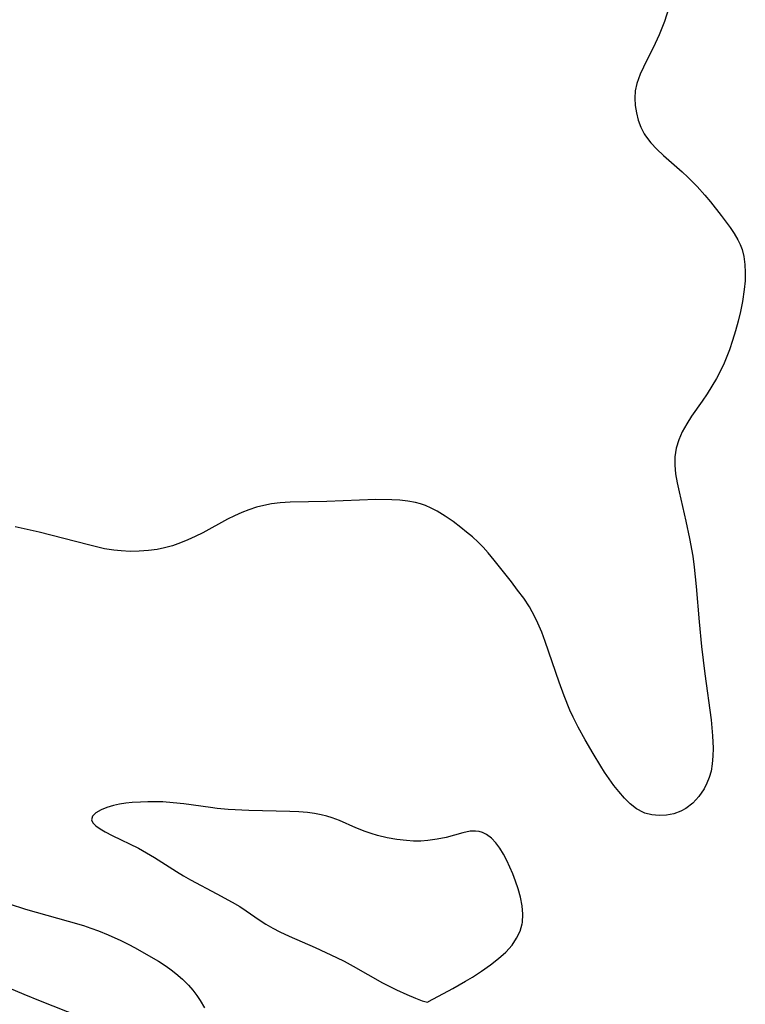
# Model space of a CAD drawing. Header units: metres. Extents: x 1073367 to 1082519, y 1569854 to 1574957.
# Tile 841 of 1056: x 1079391 to 1079529, y 1572269 to 1572457. Entities that reach past the tile are written whole.
import ezdxf

# ---------------------------------------------------------------- set-up
doc = ezdxf.new("R2010")
doc.units = ezdxf.units.M
doc.layers.add('CGG_CurvaNivelLidar_v1', color=253, linetype='Continuous', lineweight=30)

msp = doc.modelspace()

# ---------------------------------------------------------------- linework, layer by layer
at = {"layer": 'CGG_CurvaNivelLidar_v1'}
for p, q in [((1079514.4951, 1572459.0338, 73.5), (1079513.6103, 1572456.4081, 73.5)), ((1079513.1429, 1572455.1326, 73.5), (1079512.6406, 1572453.8784, 73.5)), ((1079513.6103, 1572456.4081, 73.5), (1079513.1429, 1572455.1326, 73.5)), ((1079512.6406, 1572453.8784, 73.5), (1079511.877, 1572452.1851, 73.5)), ((1079511.877, 1572452.1851, 73.5), (1079509.6346, 1572447.7203, 73.5)), ((1079509.6346, 1572447.7203, 73.5), (1079509.0013, 1572446.3322, 73.5)), ((1079509.0013, 1572446.3322, 73.5), (1079508.6607, 1572445.4698, 73.5)), ((1079508.3764, 1572444.6058, 73.5), (1079508.0705, 1572443.2007, 73.5)), ((1079508.6607, 1572445.4698, 73.5), (1079508.3764, 1572444.6058, 73.5)), ((1079508.0705, 1572443.2007, 73.5), (1079507.9825, 1572441.7922, 73.5)), ((1079507.9825, 1572441.7922, 73.5), (1079508.0596, 1572440.3903, 73.5)), ((1079508.0596, 1572440.3903, 73.5), (1079508.2764, 1572438.9876, 73.5)), ((1079508.2764, 1572438.9876, 73.5), (1079508.6293, 1572437.6031, 73.5)), ((1079508.6293, 1572437.6031, 73.5), (1079509.1232, 1572436.2572, 73.5)), ((1079509.1232, 1572436.2572, 73.5), (1079509.7723, 1572434.9724, 73.5)), ((1079509.7723, 1572434.9724, 73.5), (1079509.9942, 1572434.6124, 73.5)), ((1079509.9942, 1572434.6124, 73.5), (1079511.0327, 1572433.2414, 73.5)), ((1079511.0327, 1572433.2414, 73.5), (1079512.1778, 1572432.0332, 73.5)), ((1079512.1778, 1572432.0332, 73.5), (1079513.4297, 1572430.8684, 73.5)), ((1079513.4297, 1572430.8684, 73.5), (1079516.9941, 1572427.7269, 73.5)), ((1079516.9941, 1572427.7269, 73.5), (1079518.108, 1572426.6998, 73.5)), ((1079518.108, 1572426.6998, 73.5), (1079519.8751, 1572424.9465, 73.5)), ((1079519.8751, 1572424.9465, 73.5), (1079521.3581, 1572423.2982, 73.5)), ((1079521.3581, 1572423.2982, 73.5), (1079522.4247, 1572422.0196, 73.5)), ((1079522.4247, 1572422.0196, 73.5), (1079524.4656, 1572419.4234, 73.5)), ((1079524.4656, 1572419.4234, 73.5), (1079526.1797, 1572417.1035, 73.5)), ((1079526.1797, 1572417.1035, 73.5), (1079526.9573, 1572415.9301, 73.5)), ((1079526.9573, 1572415.9301, 73.5), (1079527.6483, 1572414.7351, 73.5)), ((1079527.6483, 1572414.7351, 73.5), (1079528.0636, 1572413.8806, 73.5)), ((1079528.0636, 1572413.8806, 73.5), (1079528.4502, 1572412.8793, 73.5)), ((1079528.4502, 1572412.8793, 73.5), (1079528.7844, 1572411.5827, 73.5)), ((1079528.7844, 1572411.5827, 73.5), (1079528.9905, 1572410.0646, 73.5)), ((1079528.9905, 1572410.0646, 73.5), (1079529.0516, 1572408.5043, 73.5)), ((1079529.0516, 1572408.5043, 73.5), (1079528.9973, 1572406.9133, 73.5)), ((1079528.9973, 1572406.9133, 73.5), (1079528.8496, 1572405.3014, 73.5)), ((1079528.8496, 1572405.3014, 73.5), (1079528.5032, 1572402.97, 73.5)), ((1079528.5032, 1572402.97, 73.5), (1079528.1298, 1572401.101, 73.5)), ((1079528.1298, 1572401.101, 73.5), (1079527.6881, 1572399.2339, 73.5)), ((1079527.6881, 1572399.2339, 73.5), (1079527.1886, 1572397.375, 73.5)), ((1079527.1886, 1572397.375, 73.5), (1079526.6345, 1572395.5307, 73.5)), ((1079526.6345, 1572395.5307, 73.5), (1079526.0309, 1572393.749, 73.5)), ((1079526.0309, 1572393.749, 73.5), (1079525.5435, 1572392.4898, 73.5)), ((1079525.0117, 1572391.2488, 73.5), (1079524.4401, 1572390.0264, 73.5)), ((1079525.5435, 1572392.4898, 73.5), (1079525.0117, 1572391.2488, 73.5)), ((1079524.4401, 1572390.0264, 73.5), (1079523.5418, 1572388.2855, 73.5)), ((1079523.5418, 1572388.2855, 73.5), (1079522.6935, 1572386.8109, 73.5)), ((1079522.6935, 1572386.8109, 73.5), (1079521.7926, 1572385.3761, 73.5)), ((1079520.849, 1572383.9822, 73.5), (1079518.8205, 1572381.1118, 73.5)), ((1079521.7926, 1572385.3761, 73.5), (1079520.849, 1572383.9822, 73.5)), ((1079518.8205, 1572381.1118, 73.5), (1079517.876, 1572379.6338, 73.5)), ((1079517.0425, 1572378.1231, 73.5), (1079516.3649, 1572376.5693, 73.5)), ((1079517.876, 1572379.6338, 73.5), (1079517.0425, 1572378.1231, 73.5)), ((1079516.3649, 1572376.5693, 73.5), (1079515.8951, 1572374.9867, 73.5)), ((1079515.8951, 1572374.9867, 73.5), (1079515.6441, 1572373.3633, 73.5)), ((1079515.6441, 1572373.3633, 73.5), (1079515.6188, 1572371.7563, 73.5)), ((1079515.6188, 1572371.7563, 73.5), (1079515.7641, 1572370.1266, 73.5)), ((1079515.7641, 1572370.1266, 73.5), (1079516.0443, 1572368.4024, 73.5)), ((1079516.0443, 1572368.4024, 73.5), (1079516.4106, 1572366.6605, 73.5)), ((1079516.4106, 1572366.6605, 73.5), (1079517.7326, 1572361.0768, 73.5)), ((1079449.2669, 1572364.8271, 73.5), (1079442.2467, 1572364.7209, 73.5)), ((1079458.5656, 1572365.1987, 73.5), (1079449.2669, 1572364.8271, 73.5)), ((1079461.6228, 1572365.1553, 73.5), (1079458.5656, 1572365.1987, 73.5)), ((1079463.1612, 1572365.0601, 73.5), (1079461.6228, 1572365.1553, 73.5)), ((1079464.6758, 1572364.8882, 73.5), (1079463.1612, 1572365.0601, 73.5)), ((1079466.1579, 1572364.6117, 73.5), (1079464.6758, 1572364.8882, 73.5)), ((1079434.3908, 1572363.262, 73.5), (1079433.0039, 1572362.7239, 73.5)), ((1079435.8019, 1572363.7221, 73.5), (1079434.3908, 1572363.262, 73.5)), ((1079437.2348, 1572364.0988, 73.5), (1079435.8019, 1572363.7221, 73.5)), ((1079438.6692, 1572364.3813, 73.5), (1079437.2348, 1572364.0988, 73.5)), ((1079440.3566, 1572364.5968, 73.5), (1079438.6692, 1572364.3813, 73.5)), ((1079442.2467, 1572364.7209, 73.5), (1079440.3566, 1572364.5968, 73.5)), ((1079467.1097, 1572364.358, 73.5), (1079466.1579, 1572364.6117, 73.5)), ((1079468.0394, 1572364.0409, 73.5), (1079467.1097, 1572364.358, 73.5)), ((1079469.1215, 1572363.5765, 73.5), (1079468.0394, 1572364.0409, 73.5)), ((1079470.2612, 1572362.9894, 73.5), (1079469.1215, 1572363.5765, 73.5)), ((1079471.8045, 1572362.0524, 73.5), (1079470.2612, 1572362.9894, 73.5)), ((1079430.3103, 1572361.4442, 73.5), (1079425.5972, 1572358.8682, 73.5)), ((1079431.6455, 1572362.1137, 73.5), (1079430.3103, 1572361.4442, 73.5)), ((1079433.0039, 1572362.7239, 73.5), (1079431.6455, 1572362.1137, 73.5)), ((1079473.3075, 1572361.0123, 73.5), (1079471.8045, 1572362.0524, 73.5)), ((1079517.7326, 1572361.0768, 73.5), (1079518.4325, 1572357.7748, 73.5)), ((1079394.4097, 1572358.9793, 73.5), (1079389.7771, 1572359.9863, 73.5)), ((1079474.7806, 1572359.9018, 73.5), (1079473.3075, 1572361.0123, 73.5)), ((1079475.9087, 1572359.0021, 73.5), (1079474.7806, 1572359.9018, 73.5)), ((1079403.7822, 1572356.5408, 73.5), (1079394.4097, 1572358.9793, 73.5)), ((1079422.7341, 1572357.4951, 73.5), (1079421.3157, 1572356.9248, 73.5)), ((1079424.1314, 1572358.1287, 73.5), (1079422.7341, 1572357.4951, 73.5)), ((1079425.5972, 1572358.8682, 73.5), (1079424.1314, 1572358.1287, 73.5)), ((1079477.0119, 1572358.0667, 73.5), (1079475.9087, 1572359.0021, 73.5)), ((1079478.0777, 1572357.0845, 73.5), (1079477.0119, 1572358.0667, 73.5)), ((1079518.4325, 1572357.7748, 73.5), (1079519.023, 1572354.4235, 73.5)), ((1079405.3157, 1572356.1604, 73.5), (1079403.7822, 1572356.5408, 73.5)), ((1079406.8528, 1572355.828, 73.5), (1079405.3157, 1572356.1604, 73.5)), ((1079408.6461, 1572355.5379, 73.5), (1079406.8528, 1572355.828, 73.5)), ((1079410.0152, 1572355.3997, 73.5), (1079408.6461, 1572355.5379, 73.5)), ((1079411.7488, 1572355.3185, 73.5), (1079410.0152, 1572355.3997, 73.5)), ((1079415.2063, 1572355.4573, 73.5), (1079413.4814, 1572355.3367, 73.5)), ((1079416.9164, 1572355.6912, 73.5), (1079415.2063, 1572355.4573, 73.5)), ((1079418.2652, 1572355.9705, 73.5), (1079416.9164, 1572355.6912, 73.5)), ((1079419.8017, 1572356.3999, 73.5), (1079418.2652, 1572355.9705, 73.5)), ((1079421.3157, 1572356.9248, 73.5), (1079419.8017, 1572356.3999, 73.5)), ((1079479.0487, 1572356.0979, 73.5), (1079478.0777, 1572357.0845, 73.5)), ((1079479.982, 1572355.0686, 73.5), (1079479.0487, 1572356.0979, 73.5)), ((1079413.4814, 1572355.3367, 73.5), (1079411.7488, 1572355.3185, 73.5)), ((1079481.1739, 1572353.6581, 73.5), (1079479.982, 1572355.0686, 73.5)), ((1079484.443, 1572349.5032, 73.5), (1079481.1739, 1572353.6581, 73.5)), ((1079519.023, 1572354.4235, 73.5), (1079519.3225, 1572352.276, 73.5)), ((1079519.3225, 1572352.276, 73.5), (1079519.7066, 1572348.6122, 73.5)), ((1079485.6353, 1572347.9407, 73.5), (1079484.443, 1572349.5032, 73.5)), ((1079486.7883, 1572346.3596, 73.5), (1079485.6353, 1572347.9407, 73.5)), ((1079519.7066, 1572348.6122, 73.5), (1079520.2611, 1572341.905, 73.5)), ((1079487.8654, 1572344.7361, 73.5), (1079486.7883, 1572346.3596, 73.5)), ((1079488.4139, 1572343.8091, 73.5), (1079487.8654, 1572344.7361, 73.5)), ((1079488.7954, 1572343.1038, 73.5), (1079488.4139, 1572343.8091, 73.5)), ((1079489.5115, 1572341.6134, 73.5), (1079488.7954, 1572343.1038, 73.5)), ((1079490.2264, 1572339.8866, 73.5), (1079489.5115, 1572341.6134, 73.5)), ((1079520.2611, 1572341.905, 73.5), (1079520.7157, 1572337.1404, 73.5)), ((1079490.8792, 1572338.1234, 73.5), (1079490.2264, 1572339.8866, 73.5)), ((1079493.5444, 1572330.3929, 73.5), (1079490.8792, 1572338.1234, 73.5)), ((1079520.7157, 1572337.1404, 73.5), (1079521.3181, 1572331.9799, 73.5)), ((1079521.3181, 1572331.9799, 73.5), (1079522.5261, 1572323.1623, 73.5)), ((1079494.4857, 1572327.7842, 73.5), (1079493.5444, 1572330.3929, 73.5)), ((1079495.6045, 1572325.0196, 73.5), (1079494.4857, 1572327.7842, 73.5)), ((1079496.2271, 1572323.6683, 73.5), (1079495.6045, 1572325.0196, 73.5)), ((1079497.1872, 1572321.8038, 73.5), (1079496.2271, 1572323.6683, 73.5)), ((1079498.5421, 1572319.352, 73.5), (1079497.1872, 1572321.8038, 73.5)), ((1079522.5261, 1572323.1623, 73.5), (1079522.8209, 1572320.1013, 73.5)), ((1079522.8209, 1572320.1013, 73.5), (1079522.9139, 1572317.7664, 73.5)), ((1079500.0458, 1572316.7714, 73.5), (1079498.5421, 1572319.352, 73.5)), ((1079501.5097, 1572314.3391, 73.5), (1079500.0458, 1572316.7714, 73.5)), ((1079522.8857, 1572316.2671, 73.5), (1079522.762, 1572314.8005, 73.5)), ((1079522.9139, 1572317.7664, 73.5), (1079522.8857, 1572316.2671, 73.5)), ((1079502.2227, 1572313.2035, 73.5), (1079501.5097, 1572314.3391, 73.5)), ((1079522.762, 1572314.8005, 73.5), (1079522.5124, 1572313.3782, 73.5)), ((1079503.0826, 1572311.9164, 73.5), (1079502.2227, 1572313.2035, 73.5)), ((1079522.1756, 1572312.2008, 73.5), (1079521.7301, 1572311.0735, 73.5)), ((1079522.5124, 1572313.3782, 73.5), (1079522.1756, 1572312.2008, 73.5)), ((1079503.9763, 1572310.6756, 73.5), (1079503.0826, 1572311.9164, 73.5)), ((1079504.9033, 1572309.4928, 73.5), (1079503.9763, 1572310.6756, 73.5)), ((1079521.7301, 1572311.0735, 73.5), (1079521.1836, 1572310.005, 73.5)), ((1079505.9868, 1572308.2543, 73.5), (1079504.9033, 1572309.4928, 73.5)), ((1079520.2046, 1572308.5575, 73.5), (1079519.0438, 1572307.2945, 73.5)), ((1079521.1836, 1572310.005, 73.5), (1079520.2046, 1572308.5575, 73.5)), ((1079408.5414, 1572306.8366, 74), (1079407.2894, 1572306.4799, 74)), ((1079409.6804, 1572307.0699, 74), (1079408.5414, 1572306.8366, 74)), ((1079410.8855, 1572307.2518, 74), (1079409.6804, 1572307.0699, 74)), ((1079412.1408, 1572307.3894, 74), (1079410.8855, 1572307.2518, 74)), ((1079413.7313, 1572307.5031, 74), (1079412.1408, 1572307.3894, 74)), ((1079415.1276, 1572307.5503, 74), (1079413.7313, 1572307.5031, 74)), ((1079416.5434, 1572307.5513, 74), (1079415.1276, 1572307.5503, 74)), ((1079417.9715, 1572307.5054, 74), (1079416.5434, 1572307.5513, 74)), ((1079419.9632, 1572307.3638, 74), (1079417.9715, 1572307.5054, 74)), ((1079421.9562, 1572307.1439, 74), (1079419.9632, 1572307.3638, 74)), ((1079427.0327, 1572306.4316, 74), (1079421.9562, 1572307.1439, 74)), ((1079507.1234, 1572307.1438, 73.5), (1079505.9868, 1572308.2543, 73.5)), ((1079508.3255, 1572306.2064, 73.5), (1079507.1234, 1572307.1438, 73.5)), ((1079519.0438, 1572307.2945, 73.5), (1079517.7163, 1572306.2649, 73.5)), ((1079404.5662, 1572304.7738, 74), (1079404.369, 1572304.0901, 74)), ((1079405.2087, 1572305.4381, 74), (1079404.5662, 1572304.7738, 74)), ((1079406.199, 1572306.039, 74), (1079405.2087, 1572305.4381, 74)), ((1079407.2894, 1572306.4799, 74), (1079406.199, 1572306.039, 74)), ((1079428.3523, 1572306.2798, 74), (1079427.0327, 1572306.4316, 74)), ((1079430.4154, 1572306.0978, 74), (1079428.3523, 1572306.2798, 74)), ((1079434.366, 1572305.8947, 74), (1079430.4154, 1572306.0978, 74)), ((1079442.219, 1572305.7199, 74), (1079434.366, 1572305.8947, 74)), ((1079443.8877, 1572305.6455, 74), (1079442.219, 1572305.7199, 74)), ((1079445.5374, 1572305.5084, 74), (1079443.8877, 1572305.6455, 74)), ((1079446.8714, 1572305.3285, 74), (1079445.5374, 1572305.5084, 74)), ((1079448.1854, 1572305.0727, 74), (1079446.8714, 1572305.3285, 74)), ((1079449.2237, 1572304.8044, 74), (1079448.1854, 1572305.0727, 74)), ((1079450.2454, 1572304.4822, 74), (1079449.2237, 1572304.8044, 74)), ((1079509.6093, 1572305.5001, 73.5), (1079508.3255, 1572306.2064, 73.5)), ((1079509.8864, 1572305.3893, 73.5), (1079509.6093, 1572305.5001, 73.5)), ((1079511.226, 1572305.0281, 73.5), (1079509.8864, 1572305.3893, 73.5)), ((1079512.6165, 1572304.8981, 73.5), (1079511.226, 1572305.0281, 73.5)), ((1079514.0234, 1572304.9763, 73.5), (1079512.6165, 1572304.8981, 73.5)), ((1079515.4122, 1572305.2548, 73.5), (1079514.0234, 1572304.9763, 73.5)), ((1079516.7465, 1572305.7394, 73.5), (1079515.4122, 1572305.2548, 73.5)), ((1079517.7163, 1572306.2649, 73.5), (1079516.7465, 1572305.7394, 73.5)), ((1079404.369, 1572304.0901, 74), (1079404.614, 1572303.5209, 74)), ((1079404.614, 1572303.5209, 74), (1079405.1792, 1572302.9596, 74)), ((1079405.1792, 1572302.9596, 74), (1079405.9891, 1572302.398, 74)), ((1079451.6606, 1572303.9487, 74), (1079450.2454, 1572304.4822, 74)), ((1079454.7852, 1572302.607, 74), (1079451.6606, 1572303.9487, 74)), ((1079405.9891, 1572302.398, 74), (1079406.982, 1572301.8275, 74)), ((1079406.982, 1572301.8275, 74), (1079408.313, 1572301.1376, 74)), ((1079408.313, 1572301.1376, 74), (1079413.3451, 1572298.6658, 74)), ((1079456.5349, 1572301.8986, 74), (1079454.7852, 1572302.607, 74)), ((1079457.722, 1572301.4824, 74), (1079456.5349, 1572301.8986, 74)), ((1079458.9274, 1572301.1185, 74), (1079457.722, 1572301.4824, 74)), ((1079460.7457, 1572300.6774, 74), (1079458.9274, 1572301.1185, 74)), ((1079475.1583, 1572301.6327, 74), (1079472.0334, 1572300.7632, 74)), ((1079476.6094, 1572301.9167, 74), (1079475.1583, 1572301.6327, 74)), ((1079477.5828, 1572301.964, 74), (1079476.6094, 1572301.9167, 74)), ((1079478.2749, 1572301.886, 74), (1079477.5828, 1572301.964, 74)), ((1079478.9165, 1572301.705, 74), (1079478.2749, 1572301.886, 74)), ((1079479.6856, 1572301.3319, 74), (1079478.9165, 1572301.705, 74)), ((1079480.6235, 1572300.617, 74), (1079479.6856, 1572301.3319, 74)), ((1079462.5847, 1572300.3491, 74), (1079460.7457, 1572300.6774, 74)), ((1079464.438, 1572300.1328, 74), (1079462.5847, 1572300.3491, 74)), ((1079465.8008, 1572300.0553, 74), (1079464.438, 1572300.1328, 74)), ((1079467.1548, 1572300.0531, 74), (1079465.8008, 1572300.0553, 74)), ((1079468.493, 1572300.1329, 74), (1079467.1548, 1572300.0531, 74)), ((1079470.2964, 1572300.3825, 74), (1079468.493, 1572300.1329, 74)), ((1079472.0334, 1572300.7632, 74), (1079470.2964, 1572300.3825, 74)), ((1079481.4797, 1572299.6997, 74), (1079480.6235, 1572300.617, 74)), ((1079482.2296, 1572298.684, 74), (1079481.4797, 1572299.6997, 74)), ((1079413.3451, 1572298.6658, 74), (1079414.8649, 1572297.8176, 74)), ((1079414.8649, 1572297.8176, 74), (1079416.3641, 1572296.9141, 74)), ((1079482.9259, 1572297.5578, 74), (1079482.2296, 1572298.684, 74)), ((1079483.5646, 1572296.3611, 74), (1079482.9259, 1572297.5578, 74)), ((1079416.3641, 1572296.9141, 74), (1079420.5576, 1572294.232, 74)), ((1079484.1589, 1572295.1018, 74), (1079483.5646, 1572296.3611, 74)), ((1079420.5576, 1572294.232, 74), (1079421.8809, 1572293.4331, 74)), ((1079421.8809, 1572293.4331, 74), (1079423.2447, 1572292.6678, 74)), ((1079484.711, 1572293.7976, 74), (1079484.1589, 1572295.1018, 74)), ((1079485.2448, 1572292.3902, 74), (1079484.711, 1572293.7976, 74)), ((1079423.2447, 1572292.6678, 74), (1079428.2932, 1572289.9951, 74)), ((1079485.7198, 1572290.963, 74), (1079485.2448, 1572292.3902, 74)), ((1079428.2932, 1572289.9951, 74), (1079431.2063, 1572288.4023, 74)), ((1079486.1698, 1572289.326, 74), (1079485.7198, 1572290.963, 74)), ((1079388.6468, 1572288.0664, 73.5), (1079391.7693, 1572287.043, 73.5)), ((1079431.2063, 1572288.4023, 74), (1079432.6223, 1572287.5535, 74)), ((1079486.4918, 1572287.6967, 74), (1079486.1698, 1572289.326, 74)), ((1079391.7693, 1572287.043, 73.5), (1079399.9031, 1572284.7899, 73.5)), ((1079432.6223, 1572287.5535, 74), (1079433.8789, 1572286.7324, 74)), ((1079433.8789, 1572286.7324, 74), (1079436.3491, 1572285.0401, 74)), ((1079486.6412, 1572286.0935, 74), (1079486.4918, 1572287.6967, 74)), ((1079486.5557, 1572284.5368, 74), (1079486.6412, 1572286.0935, 74)), ((1079399.9031, 1572284.7899, 73.5), (1079402.8229, 1572283.9225, 73.5)), ((1079436.3491, 1572285.0401, 74), (1079437.6, 1572284.2222, 74)), ((1079437.6, 1572284.2222, 74), (1079438.94, 1572283.4273, 74)), ((1079486.097, 1572282.8619, 74), (1079486.5115, 1572284.2753, 74)), ((1079486.5115, 1572284.2753, 74), (1079486.5557, 1572284.5368, 74)), ((1079402.8229, 1572283.9225, 73.5), (1079404.2686, 1572283.448, 73.5)), ((1079404.2686, 1572283.448, 73.5), (1079405.6985, 1572282.9312, 73.5)), ((1079405.6985, 1572282.9312, 73.5), (1079407.5532, 1572282.175, 73.5)), ((1079407.5532, 1572282.175, 73.5), (1079409.985, 1572281.0582, 73.5)), ((1079438.94, 1572283.4273, 74), (1079440.2843, 1572282.7213, 74)), ((1079440.2843, 1572282.7213, 74), (1079442.0365, 1572281.9055, 74)), ((1079485.4367, 1572281.5115, 74), (1079486.097, 1572282.8619, 74)), ((1079409.985, 1572281.0582, 73.5), (1079411.3388, 1572280.3764, 73.5)), ((1079411.3388, 1572280.3764, 73.5), (1079412.6805, 1572279.6677, 73.5)), ((1079442.0365, 1572281.9055, 74), (1079447.025, 1572279.7505, 74)), ((1079484.5644, 1572280.2138, 74), (1079485.4367, 1572281.5115, 74)), ((1079412.6805, 1572279.6677, 73.5), (1079415.6869, 1572277.9955, 73.5)), ((1079447.025, 1572279.7505, 74), (1079451.1017, 1572277.8418, 74)), ((1079481.9976, 1572277.6418, 74), (1079483.3525, 1572278.8691, 74)), ((1079483.3525, 1572278.8691, 74), (1079484.5644, 1572280.2138, 74)), ((1079415.6869, 1572277.9955, 73.5), (1079417.1692, 1572277.1147, 73.5)), ((1079417.1692, 1572277.1147, 73.5), (1079418.6065, 1572276.1853, 73.5)), ((1079451.1017, 1572277.8418, 74), (1079452.5264, 1572277.1108, 74)), ((1079452.5264, 1572277.1108, 74), (1079454.248, 1572276.1692, 74)), ((1079480.4488, 1572276.4208, 74), (1079481.9976, 1572277.6418, 74)), ((1079418.6065, 1572276.1853, 73.5), (1079419.5484, 1572275.5157, 73.5)), ((1079419.5484, 1572275.5157, 73.5), (1079420.4562, 1572274.8154, 73.5)), ((1079420.4562, 1572274.8154, 73.5), (1079421.7226, 1572273.7278, 73.5)), ((1079454.248, 1572276.1692, 74), (1079459.8351, 1572273.0312, 74)), ((1079477.0225, 1572274.1101, 74), (1079478.7694, 1572275.2345, 74)), ((1079478.7694, 1572275.2345, 74), (1079480.4488, 1572276.4208, 74)), ((1079421.7226, 1572273.7278, 73.5), (1079422.8796, 1572272.5692, 73.5)), ((1079459.8351, 1572273.0312, 74), (1079462.5414, 1572271.6526, 74)), ((1079473.2569, 1572271.9214, 74), (1079475.6885, 1572273.3093, 74)), ((1079475.6885, 1572273.3093, 74), (1079477.0225, 1572274.1101, 74)), ((1079391.5036, 1572270.776, 73.5), (1079387.4256, 1572272.5158, 73.5)), ((1079422.8796, 1572272.5692, 73.5), (1079423.6946, 1572271.6078, 73.5)), ((1079423.6946, 1572271.6078, 73.5), (1079424.4344, 1572270.6165, 73.5)), ((1079462.5414, 1572271.6526, 74), (1079464.4756, 1572270.772, 74)), ((1079468.6477, 1572269.4429, 74), (1079473.2569, 1572271.9214, 74)), ((1079394.6299, 1572269.5149, 73.5), (1079391.5036, 1572270.776, 73.5)), ((1079402.1932, 1572266.5447, 73.5), (1079394.6299, 1572269.5149, 73.5)), ((1079424.4344, 1572270.6165, 73.5), (1079425.1082, 1572269.6148, 73.5)), ((1079425.1082, 1572269.6148, 73.5), (1079425.9288, 1572268.2456, 73.5)), ((1079464.4756, 1572270.772, 74), (1079466.1455, 1572270.0813, 74)), ((1079466.1455, 1572270.0813, 74), (1079467.4439, 1572269.6024, 74)), ((1079467.4439, 1572269.6024, 74), (1079468.2077, 1572269.3665, 74)), ((1079468.2077, 1572269.3665, 74), (1079468.5, 1572269.3282, 74)), ((1079468.5, 1572269.3282, 74), (1079468.6477, 1572269.4429, 74))]:
    msp.add_line(p, q, dxfattribs=at)

doc.saveas('drawing.dxf')
